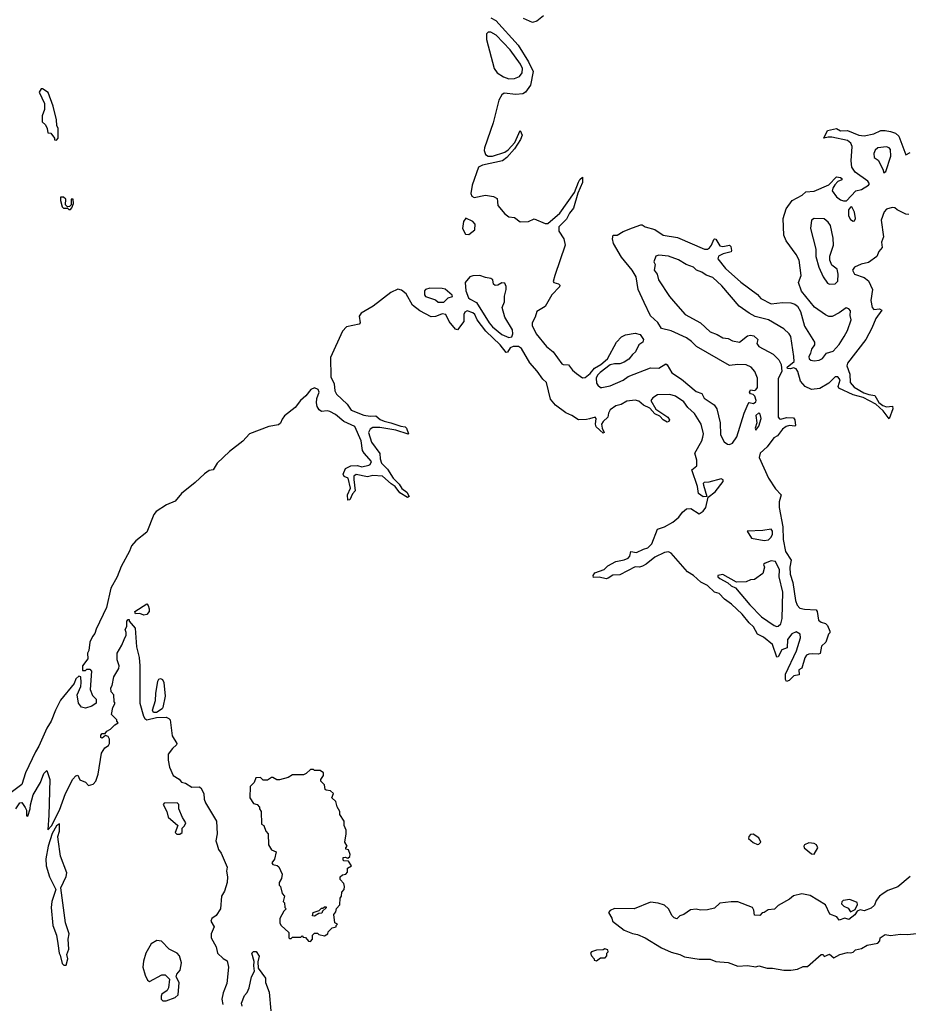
# Model space of a CAD drawing. Extents: x 2219101 to 2444320, y 201258 to 358766.
# Tile 309 of 349: x 2356600 to 2363002, y 302387 to 309478. Entities that reach past the tile are written whole.
import ezdxf

# ---------------------------------------------------------------- set-up
doc = ezdxf.new("R2010")
doc.units = 0

msp = doc.modelspace()

# ---------------------------------------------------------------- linework, layer by layer
at = {"layer": '0CON10XD'}
for points in [[(2360375, 309504.4), (2360325, 309467.5), (2360295, 309456.9), (2360229.4, 309485)], [(2359995, 309490), (2360031.7, 309471.7), (2360191.5, 309295), (2360265.4, 309175), (2360300, 309105), (2360280.7, 309005), (2360245.2, 308954.8), (2360225, 308944), (2360175, 308938.2), (2360091.4, 308948.6), (2360075, 308936.2), (2360052, 308898), (2360010.8, 308735), (2359948.2, 308555), (2359947.3, 308535), (2359956.1, 308506.1), (2359974.7, 308494.7), (2360006.1, 308493.9), (2360095.4, 308524.6), (2360119.6, 308540.4), (2360166.6, 308593.4), (2360205, 308680), (2360221.2, 308645), (2360209.2, 308615), (2360165, 308547.5), (2360109.4, 308485), (2360079.6, 308460.4), (2359935, 308430), (2359905.3, 308414.7), (2359860.3, 308285), (2359851.2, 308225), (2359856.6, 308206.6), (2359875, 308198.2), (2359955, 308213.2), (2360014.2, 308204.2), (2360040, 308190), (2360043.5, 308165), (2360045, 308140), (2360095, 308080), (2360125, 308056.9), (2360165, 308052), (2360205, 308022.9), (2360265, 308024.6), (2360305.7, 308044.3), (2360385, 308008.8), (2360405, 308009.2), (2360490.8, 308085), (2360596.2, 308233.8), (2360625, 308308), (2360635, 308325.8), (2360655, 308342.5), (2360654.3, 308305), (2360621.5, 308228.5), (2360589.6, 308120.4), (2360561.9, 308085), (2360539.4, 308040.6), (2360483.5, 307985), (2360483.5, 307955), (2360520.5, 307900.5), (2360529.8, 307855), (2360456, 307635), (2360442.6, 307592.6), (2360448.8, 307585), (2360482, 307575), (2360490.6, 307565), (2360489.5, 307555), (2360434.2, 307495.8), (2360385, 307412.1), (2360326.2, 307375), (2360314.2, 307335), (2360292, 307295), (2360291.4, 307275), (2360320.4, 307215), (2360394.5, 307124.5), (2360444.7, 307085), (2360505, 307000), (2360515, 306994), (2360555, 306991.2), (2360583.4, 306953.4), (2360610.7, 306930.7), (2360655, 306897.5), (2360675, 306900), (2360709.8, 306930.2), (2360741.4, 306968.6), (2360786.4, 306993.6), (2360834.4, 307035.6), (2360900, 307155), (2360935, 307194), (2360965, 307208.1), (2361035, 307220), (2361070.5, 307210.5), (2361093.8, 307175), (2361090, 307155), (2361061.2, 307135), (2361037.5, 307085), (2361015, 307067.5), (2360988.1, 307031.9), (2360955, 307011.2), (2360925, 307000), (2360885, 306999.4), (2360855, 306991.5), (2360782.8, 306937.2), (2360763.1, 306916.9), (2360753.5, 306895), (2360755, 306860), (2360766, 306846), (2360785, 306830), (2360795, 306828.8), (2360855, 306841.8), (2360947.3, 306882.7), (2360985, 306908.2), (2361145, 306970), (2361205, 306967.3), (2361255, 306999.6), (2361265, 306992.2), (2361298.8, 306935), (2361369.3, 306889.3), (2361475, 306800.6), (2361514.4, 306785), (2361531.3, 306751.3), (2361604.7, 306705), (2361622, 306675), (2361646.7, 306575), (2361649.1, 306489.1), (2361675, 306437.1), (2361699.4, 306420.6), (2361715, 306418.5), (2361735, 306426.9), (2361766.3, 306473.7), (2361820, 306645), (2361848.3, 306711.7), (2361855, 306720), (2361886.4, 306713.6), (2361903.3, 306725), (2361906.2, 306735), (2361896.1, 306766.1), (2361885, 306777.5), (2361865, 306783.3), (2361857.5, 306795), (2361865, 306812.5), (2361895, 306807.5), (2361905, 306812.5), (2361915, 306830), (2361915.8, 306895), (2361897.1, 306945), (2361869.2, 306975), (2361835, 306991.2), (2361774.2, 306994.2), (2361715, 306986.7), (2361476, 307124), (2361440.6, 307160.6), (2361405, 307185.9), (2361295, 307235.8), (2361223.5, 307253.5), (2361196.7, 307296.7), (2361145.6, 307345.6), (2361100.5, 307440.5), (2361056.5, 307535), (2361041.9, 307625), (2361013.3, 307675), (2360936.8, 307766.8), (2360878.2, 307865), (2360871.4, 307898.6), (2360875, 307926.2), (2360905, 307926.4), (2360948.2, 307951.8), (2361015, 307979.7), (2361075, 308000.8), (2361085, 307999.2), (2361105.8, 307985.8), (2361175, 307966.2), (2361235.8, 307925), (2361339, 307909), (2361535, 307824.3), (2361555, 307825.4), (2361569.5, 307835), (2361585.4, 307855), (2361600.6, 307895), (2361605, 307900), (2361615, 307898), (2361645, 307849.1), (2361665, 307845.4), (2361714.4, 307854.4), (2361723.1, 307845), (2361729.4, 307815), (2361725.8, 307805), (2361668, 307792), (2361635.6, 307775), (2361630.9, 307755), (2361685.6, 307685), (2361795, 307586.7), (2361915, 307499.4), (2361939.9, 307469.9), (2362015, 307432), (2362095, 307440.3), (2362155, 307438.3), (2362185, 307428.9), (2362203.5, 307413.5), (2362225.9, 307375), (2362255, 307270.8), (2362326.2, 307155), (2362327.5, 307135), (2362304.1, 307105.9), (2362298.8, 307075), (2362285, 307050), (2362288, 307035), (2362300, 307025), (2362325, 307020.6), (2362360, 307025), (2362385, 307038.8), (2362413.9, 307076.1), (2362460.5, 307089.5), (2362505, 307138.8), (2362540.8, 307195), (2362565, 307240), (2362591.2, 307315), (2362583.6, 307346.4), (2362585, 307380), (2362575, 307396.2), (2362555, 307403.3), (2362504, 307366), (2362455, 307341.2), (2362431, 307341), (2362405, 307351.7), (2362327.1, 307407.1), (2362232.6, 307522.6), (2362211.8, 307585), (2362229.6, 307635), (2362215.8, 307745), (2362195, 307787.5), (2362121.4, 307885), (2362106.6, 307926.6), (2362101.4, 308045), (2362122.7, 308115), (2362164.9, 308175.1), (2362236.5, 308213.5), (2362265, 308238.5), (2362325, 308243.8), (2362430.8, 308289.2), (2362485, 308345.6), (2362515, 308341.2), (2362523.3, 308335), (2362523.3, 308325), (2362495, 308312), (2362471.9, 308288.1), (2362457.5, 308265), (2362453.6, 308245), (2362485, 308203.1), (2362515, 308179.4), (2362535, 308172), (2362556.1, 308173.9), (2362625, 308244.2), (2362665, 308253.8), (2362716.2, 308285), (2362722.5, 308295), (2362711.1, 308315), (2362620.2, 308380.2), (2362594.7, 308414.7), (2362590.8, 308460.9), (2362597.8, 308565), (2362588.7, 308588.7), (2362565, 308606.4), (2362451.3, 308631.3), (2362425, 308632.5), (2362394.3, 308624.3), (2362420.8, 308679.2), (2362485, 308694.4), (2362515, 308676.9), (2362565, 308680.6), (2362645, 308647.1), (2362685, 308641.8), (2362754, 308655), (2362805, 308678.9), (2362835, 308680.5), (2362875, 308672.7), (2362909.7, 308659.7), (2362935, 308640), (2362985, 308504.4), (2363015, 308521.1)], [(2360125, 309052.7), (2360165, 309052.9), (2360201.9, 309068.1), (2360221.4, 309095), (2360222.9, 309125), (2360207.6, 309157.6), (2360135, 309260.8), (2360031.9, 309365), (2359995, 309388.9), (2359975, 309388.6), (2359964.4, 309375), (2359962.9, 309335), (2360017.8, 309125), (2360040.6, 309095), (2360085, 309066.4), (2360125, 309052.7)], [(2356865, 308610), (2356877.5, 308625), (2356876.7, 308695), (2356867.5, 308715), (2356866.1, 308756.1), (2356841.2, 308855), (2356805, 308952.5), (2356765, 308980), (2356755, 308980), (2356740, 308955), (2356778.8, 308875), (2356778.3, 308831.7), (2356762.5, 308785), (2356763, 308743), (2356785, 308720), (2356797.5, 308695), (2356801.7, 308661.7), (2356825, 308660), (2356850, 308625), (2356851.7, 308611.7), (2356865, 308610)], [(2362825, 308374), (2362840, 308385), (2362876.9, 308495), (2362873, 308543), (2362864.3, 308554.3), (2362845, 308562.5), (2362782.5, 308555), (2362762.7, 308537.3), (2362753.3, 308515), (2362757.5, 308485), (2362786.1, 308466.1), (2362820, 308400), (2362825, 308374)], [(2356965, 308110), (2356976.7, 308123.3), (2356987.5, 308155), (2356986, 308186), (2356970, 308185), (2356970, 308145), (2356958.3, 308131.7), (2356945, 308130), (2356930, 308145), (2356932.5, 308185), (2356915, 308200), (2356895, 308200), (2356893.3, 308175), (2356905, 308130), (2356915, 308120), (2356945, 308120), (2356955, 308110), (2356965, 308110)], [(2363005, 308074.3), (2362985, 308076.6), (2362922.5, 308107.5), (2362905, 308123.8), (2362885, 308124.1), (2362845, 308112.1), (2362829.6, 308095), (2362806.2, 308033.8), (2362822.8, 307915), (2362808.7, 307875), (2362813.3, 307836.7), (2362790.7, 307809.3), (2362775, 307771.8), (2362715, 307727.9), (2362662.9, 307717.1), (2362614, 307696), (2362600, 307675), (2362614.7, 307644.7), (2362685, 307620.8), (2362716.3, 307596.3), (2362745.2, 307535), (2362732.2, 307455), (2362742, 307405), (2362755, 307391.5), (2362795.8, 307395.8), (2362812.2, 307385), (2362768.1, 307325), (2362740.2, 307255), (2362695.9, 307174.1), (2362564.6, 307005), (2362559.1, 306985), (2362581.9, 306925), (2362583.9, 306865), (2362611.5, 306831.5), (2362681.6, 306791.6), (2362718.3, 306778.3), (2362762.1, 306772.1), (2362790, 306720), (2362818.2, 306698.2), (2362845, 306689.4), (2362887.5, 306695), (2362890, 306675), (2362865, 306603.3), (2362820.9, 306660.9), (2362768.9, 306708.9), (2362676.4, 306756.4), (2362605, 306777.2), (2362502.5, 306825), (2362496.7, 306835), (2362511.6, 306885), (2362495, 306905.3), (2362475, 306904.6), (2362429.3, 306860.7), (2362365, 306820.6), (2362305, 306814.8), (2362258.8, 306835), (2362226.2, 306875), (2362206.8, 306945), (2362195, 306963.8), (2362175, 306969.7), (2362152.9, 306962.9), (2362131.2, 306965), (2362129.2, 306975), (2362179.4, 307015), (2362178.7, 307051.3), (2362156.7, 307195), (2362144.7, 307215), (2362105, 307252.1), (2361996, 307315), (2361899.6, 307339.6), (2361854.8, 307364.8), (2361784.8, 307414.8), (2361660, 307560), (2361595, 307620.4), (2361545, 307637.5), (2361515, 307659.5), (2361475.7, 307675), (2361455, 307694.5), (2361402.5, 307715), (2361347.2, 307747.3), (2361275.6, 307774.4), (2361205, 307781.2), (2361183.3, 307775), (2361170, 307735), (2361177.5, 307715), (2361171.2, 307675), (2361193.8, 307645), (2361202, 307605), (2361280.8, 307485), (2361324, 307434), (2361394.1, 307354.1), (2361504.3, 307294.3), (2361575, 307229.4), (2361625, 307210.6), (2361665, 307186.9), (2361705, 307181.1), (2361735, 307164.4), (2361785, 307155.5), (2361845, 307200.5), (2361865, 307205.6), (2361889.8, 307199.8), (2361917.5, 307175), (2361910, 307145), (2361925.8, 307125), (2362027.8, 307067.8), (2362068.7, 307028.7), (2362086.1, 306995), (2362090.6, 306945), (2362064.6, 306894.6), (2362064.5, 306615), (2362073.8, 306603.8), (2362085, 306601.5), (2362125, 306613.6), (2362175, 306610.6), (2362184.5, 306595), (2362188.6, 306555), (2362185, 306550.8), (2362145.9, 306555.9), (2362121.4, 306548.6), (2362095, 306528.7), (2362059.5, 306480.5), (2362032.9, 306467.1), (2361985, 306402.7), (2361935.5, 306355), (2361927.1, 306325), (2361995.8, 306175), (2362045, 306098.5), (2362085.5, 306055), (2362072.4, 306005), (2362070.9, 305965), (2362098.1, 305825), (2362100.3, 305735), (2362118.3, 305648.3), (2362159.1, 305585), (2362149.7, 305535), (2362150.9, 305485), (2362170, 305425), (2362190.8, 305295), (2362201.1, 305261.1), (2362219.8, 305239.8), (2362255, 305231.8), (2362337.7, 305227.7), (2362345.8, 305215), (2362355, 305153.8), (2362375, 305138), (2362405, 305130), (2362420, 305115), (2362437.5, 305075), (2362437, 305063), (2362427, 305053), (2362408, 304995), (2362376.2, 304965), (2362366.4, 304913.6), (2362355, 304907.5), (2362315, 304911.9), (2362285, 304908.1), (2362269.6, 304900.4), (2362257.5, 304882.5), (2362235, 304807.5), (2362213.8, 304795), (2362215, 304760), (2362177.6, 304752.4), (2362145, 304720), (2362125, 304712.5), (2362117, 304727), (2362118.6, 304765), (2362196.5, 304933.5), (2362224.5, 305025), (2362223.3, 305053.3), (2362195, 305069.4), (2362164.1, 305055.9), (2362132.5, 305015), (2362130, 304955), (2362091.2, 304938.8), (2362065, 304890), (2362055, 304887.5), (2362025, 304979.2), (2361960.2, 305030.2), (2361915, 305053.3), (2361886.7, 305105), (2361854.8, 305134.8), (2361806.5, 305196.5), (2361729, 305269), (2361678.9, 305305), (2361640, 305345), (2361605, 305355.7), (2361555, 305403.5), (2361507.9, 305427.9), (2361454.6, 305475), (2361412.5, 305502.5), (2361292.7, 305635), (2361275, 305645.3), (2361245, 305640.4), (2361175, 305608.2), (2361114.2, 305555.8), (2361088.2, 305541.8), (2361064.6, 305534.6), (2361033.6, 305536.4), (2360925, 305480), (2360873, 305477), (2360840, 305455), (2360825, 305451.9), (2360775, 305462.5), (2360735, 305460), (2360730.8, 305475), (2360744.7, 305495.3), (2360810.6, 305519.4), (2360838, 305545), (2360894, 305575), (2360955, 305586.9), (2360985, 305600), (2360995.6, 305615), (2361002.5, 305647.5), (2361045, 305640), (2361094.3, 305665)], [(2362605, 308026.7), (2362615, 308030), (2362622, 308045), (2362615, 308092.5), (2362595, 308130), (2362585, 308127.5), (2362571.7, 308108.3), (2362572.5, 308065), (2362585, 308038.8), (2362605, 308026.7)], [(2359835, 307930.9), (2359879.4, 307965), (2359880.9, 308005), (2359865.6, 308025), (2359815, 308047.2), (2359797.5, 308025), (2359790.4, 307975), (2359812.4, 307932.4), (2359835, 307930.9)], [(2362435, 307572.7), (2362475, 307574.5), (2362494.5, 307595.5), (2362497.8, 307645), (2362490, 307680), (2362450.4, 307710.4), (2362435.9, 307745), (2362436.3, 307773.7), (2362463.1, 307855), (2362460, 307905), (2362441.2, 307995), (2362425, 308020.5), (2362395, 308044.4), (2362324.3, 308045.7), (2362306.1, 308033.9), (2362298, 307975), (2362335.7, 307825), (2362336.6, 307773.4), (2362356.8, 307695), (2362389.5, 307625), (2362420.9, 307580.9), (2362435, 307572.7)], [(2360125, 307188.8), (2360145, 307192.9), (2360153.8, 307215), (2360149.5, 307245), (2360096.2, 307335), (2360076.9, 307405), (2360092.7, 307445), (2360093.6, 307486.4), (2360105.3, 307534.7), (2360104.6, 307555.4), (2360095, 307579.1), (2360075, 307582.9), (2360045, 307565.7), (2360025, 307563.1), (2360013.5, 307573.5), (2360008.1, 307605), (2359994.5, 307614.5), (2359955, 307620.3), (2359915, 307634.6), (2359865, 307632.9), (2359842.5, 307625), (2359808.8, 307585), (2359814.5, 307525), (2359834.1, 307475), (2359845, 307463.8), (2359892.1, 307442.1), (2359981.6, 307295), (2360006, 307265), (2360075, 307211.5), (2360125, 307188.8)], [(2361094.3, 305665), (2361125.8, 305674.2), (2361155, 305701.9), (2361195, 305808.8), (2361245, 305826.2), (2361305, 305859.1), (2361348.2, 305895), (2361375, 305930.9), (2361405, 305955.5), (2361435, 305957.3), (2361495, 305919.2), (2361525, 305937.5), (2361544.5, 305965.5), (2361560.7, 306039.3), (2361611.7, 306078.3), (2361667.7, 306152.3), (2361668.9, 306165), (2361655, 306171.8), (2361565, 306146.3), (2361532.5, 306145), (2361525, 306137.5), (2361525.6, 306125), (2361550, 306045), (2361525, 306041.9), (2361491.4, 306065), (2361483.5, 306115), (2361442.1, 306235), (2361478.9, 306265), (2361477.8, 306305), (2361463.3, 306355), (2361513.7, 306445), (2361522.4, 306472.4), (2361525.8, 306495.8), (2361508.8, 306565), (2361461.3, 306641.3), (2361415, 306684.5), (2361385, 306724.5), (2361325, 306765.6), (2361285, 306777.5), (2361195, 306775.8), (2361161.2, 306755), (2361147.5, 306735), (2361182.2, 306672.2), (2361270.6, 306615), (2361280.8, 306595), (2361276.2, 306585), (2361265, 306580), (2361235.7, 306595), (2361211.6, 306621.6), (2361175, 306640), (2361140.9, 306680.9), (2361095, 306702.6), (2361059.9, 306729.9), (2361035, 306738.7), (2360975, 306731.6), (2360933.6, 306706.4), (2360895, 306695.7), (2360855, 306667.5), (2360842.3, 306645), (2360837.1, 306615), (2360804.7, 306585), (2360792.9, 306565), (2360796.7, 306536.7), (2360811.2, 306505), (2360805, 306500), (2360752.5, 306545), (2360748.2, 306565), (2360752.7, 306605), (2360747.1, 306615), (2360705, 306603.8), (2360685, 306597.3), (2360625, 306595.3), (2360577, 306627), (2360535, 306645.3), (2360461.5, 306701.5), (2360425.3, 306745), (2360395, 306864.4), (2360368.5, 306888.5), (2360327.7, 306947.7), (2360275, 307006.4), (2360215, 307109.6), (2360195, 307124.7), (2360155.3, 307124.7), (2360133.3, 307115), (2360115, 307083.3), (2360105, 307080.8), (2360062.5, 307135), (2359958.6, 307235), (2359896.9, 307316.9), (2359879.2, 307355), (2359865, 307367.6), (2359825, 307380), (2359807.5, 307372.5), (2359799.5, 307355), (2359800, 307305), (2359753.9, 307243.9), (2359739.1, 307249.1), (2359693.9, 307303.9), (2359669.2, 307355), (2359645, 307359.6), (2359627.7, 307352.3), (2359595, 307339.5), (2359565, 307338.9), (2359482, 307382), (2359431.3, 307421.3), (2359385, 307504), (2359350.9, 307530.9), (2359325, 307536.4), (2359275, 307513.1), (2359145.6, 307414.4), (2359060.5, 307365), (2359045, 307342.5), (2359053.8, 307295), (2359046.5, 307285), (2358955.8, 307265), (2358924.7, 307235), (2358840, 307045), (2358842.5, 306905), (2358864.7, 306854.7), (2358870.3, 306805), (2358881.5, 306781.5), (2358959.5, 306709.5), (2358987.1, 306665), (2359079.7, 306629.7), (2359125, 306622.2), (2359165.8, 306625.8), (2359197.9, 306597.9), (2359225.4, 306585.4), (2359275, 306575.5), (2359345, 306550), (2359376.5, 306546.5), (2359387, 306537), (2359402.5, 306495), (2359398, 306492), (2359311.2, 306521.2), (2359195, 306540.6), (2359145, 306541.2), (2359125, 306528), (2359113.1, 306505), (2359135, 306436.2), (2359194, 306354), (2359197.5, 306315), (2359207.8, 306285), (2359250.5, 306240.5), (2359291.9, 306175), (2359335, 306132), (2359352.5, 306102.5), (2359390, 306075), (2359406.7, 306043.3), (2359395, 306036.7), (2359339.7, 306069.7), (2359306.5, 306116.5), (2359275.4, 306135.4), (2359215, 306190), (2359145, 306194), (2359105, 306186), (2359025, 306203.1), (2359008.5, 306191.5), (2359006.4, 306166.4), (2359016.2, 306085), (2358997.7, 306062.3), (2358979.1, 306020.9), (2358965, 306017.5), (2358961.5, 306055), (2358984.3, 306105), (2358966, 306175), (2358938.3, 306188.3), (2358930, 306205), (2358947.5, 306245), (2358986.4, 306263.6), (2359035, 306266), (2359065, 306258.6), (2359115, 306269.5), (2359125.6, 306275), (2359134.2, 306295), (2359080.8, 306355), (2359070, 306375), (2359060.6, 306445), (2359015, 306549.1), (2358934.4, 306584.4), (2358874.4, 306635), (2358835, 306657.1), (2358815, 306661.5), (2358775, 306656.2), (2358757.9, 306667.9), (2358743.2, 306693.2), (2358737.8, 306717.7), (2358740.8, 306749.2), (2358757.6, 306795), (2358750.9, 306815), (2358725, 306825.7), (2358697.9, 306815), (2358661.6, 306768.4), (2358623.3, 306735), (2358585.7, 306684.3), (2358508.5, 306625), (2358491.7, 306601.7), (2358479.1, 306570.9), (2358465, 306560.6), (2358395, 306548.8), (2358255, 306494.4), (2358207.3, 306442.7), (2358111.9, 306368.1), (2358023.8, 306285), (2357995, 306235.5), (2357965, 306230.9), (2357932.6, 306207.4), (2357865, 306143.6), (2357764.7, 306065.3), (2357720.2, 306009.8), (2357658.4, 305985), (2357584.3, 305935.7), (2357567.7, 305915), (2357515, 305786.7), (2357435.8, 305725), (2357405, 305689.2), (2357390.5, 305649.5), (2357330.3, 305539.7), (2357302.5, 305465), (2357257.5, 305385), (2357225.9, 305244.1), (2357150.5, 305089.5), (2357141.7, 305058.3), (2357123.8, 305035), (2357106.2, 304995), (2357097.5, 304935), (2357087.5, 304915), (2357090, 304875), (2357053.3, 304825), (2357051.7, 304791.7), (2357075, 304790), (2357085, 304800), (2357105, 304800), (2357117, 304787), (2357106.7, 304655), (2357125, 304610), (2357150, 304585), (2357150, 304555), (2357120, 304535), (2357075, 304520), (2357046.4, 304526.4), (2357023.3, 304555), (2357013.3, 304615), (2357040, 304675), (2357042.5, 304705), (2357040, 304745), (2357025, 304750), (2357005, 304730), (2356992.5, 304697.5), (2356895, 304576.7), (2356858, 304505), (2356828, 304425), (2356796.2, 304375), (2356738.8, 304245), (2356714, 304205), (2356641.2, 304055), (2356615, 303970), (2356530, 303905)], [(2359615, 307442.5), (2359655, 307444.4), (2359686.7, 307475), (2359717.5, 307485), (2359716, 307495), (2359665, 307536.7), (2359645, 307542.2), (2359555, 307543.6), (2359525, 307535.4), (2359517.8, 307525), (2359516.6, 307496.6), (2359523, 307483), (2359595, 307459.2), (2359615, 307442.5)], [(2361905, 306522.5), (2361925, 306550), (2361942.5, 306605), (2361935, 306637.5), (2361925, 306647.5), (2361903.9, 306626.1), (2361910, 306575), (2361900, 306535), (2361905, 306522.5)], [(2361963.9, 305726.1), (2361995, 305732), (2362015, 305751.2), (2362025, 305772.5), (2362024, 305795), (2362015, 305808.8), (2361955, 305798.1), (2361842.5, 305795), (2361872.5, 305745), (2361963.9, 305726.1)], [(2362055, 305106.7), (2362065, 305110), (2362084, 305126), (2362093.6, 305166.4), (2362098.9, 305355), (2362071.1, 305465), (2362073.6, 305515), (2362045, 305575.7), (2362015, 305580.8), (2361970, 305565), (2361960, 305555), (2361966.7, 305535), (2361955, 305490), (2361895, 305446.2), (2361865, 305443.3), (2361835, 305430), (2361765, 305427.5), (2361665, 305482.5), (2361630, 305475), (2361630, 305465), (2361645, 305453.8), (2361701.2, 305421.2), (2361725, 305400), (2361756.4, 305386.4), (2361860, 305265), (2361945, 305178), (2362035, 305113.8), (2362055, 305106.7)], [(2357495, 305190), (2357465, 305202.5), (2357435, 305200), (2357430, 305215), (2357515, 305270), (2357525, 305260), (2357533.3, 305235), (2357533.3, 305215), (2357515, 305193.3), (2357495, 305190)], [(2356572.5, 303795), (2356601.7, 303838.3), (2356615, 303840), (2356640, 303805), (2356650, 303785), (2356650, 303745), (2356658.3, 303741.7), (2356676.4, 303793.6), (2356677, 303823), (2356697.5, 303895), (2356750, 303985), (2356775, 304050), (2356795, 304070), (2356816.2, 304005), (2356811.2, 303748.8), (2356803.3, 303643.3), (2356828.8, 303671.2), (2356885.7, 303785), (2356930.6, 303905), (2356982.6, 304007.4), (2357005, 304033.3), (2357018.3, 304038.3), (2357034.1, 304004.1), (2357075, 303987.5), (2357095, 303963.3), (2357128.3, 303971.7), (2357148.8, 303995), (2357166, 304045), (2357188.8, 304195), (2357213.3, 304235), (2357239.3, 304250.7), (2357247.5, 304265), (2357246.7, 304296.7), (2357236.4, 304316.4), (2357218.3, 304321.7), (2357194, 304304), (2357185, 304307.5), (2357184.4, 304325), (2357195, 304337.5), (2357215, 304337.5), (2357227.5, 304355), (2357255, 304367.5), (2357285, 304400), (2357310, 304415), (2357300, 304425), (2357300, 304435), (2357262.5, 304475), (2357270, 304525), (2357287.5, 304555), (2357280, 304565), (2357277.5, 304615), (2357258.3, 304638.3), (2357257.5, 304665), (2357267, 304683), (2357277.5, 304745), (2357313.3, 304805), (2357316.7, 304825), (2357303, 304867), (2357302.5, 304915), (2357336.7, 304973.3), (2357352.5, 305015), (2357366.7, 305045), (2357367.5, 305065), (2357360, 305085), (2357371.7, 305108.3), (2357373, 305147), (2357381.7, 305158.3), (2357388.3, 305158.3), (2357390, 305145), (2357432.5, 305095), (2357440.5, 304960.5), (2357460, 304885), (2357466, 304825), (2357466, 304555), (2357492.3, 304462.3), (2357502.5, 304445), (2357516.4, 304436.4), (2357585, 304451.4), (2357654.3, 304454.3), (2357675.5, 304445.5), (2357684, 304435), (2357699.5, 304319.5), (2357732.5, 304265), (2357730, 304255), (2357700.7, 304229.3), (2357670.7, 304189.3), (2357670, 304145), (2357680, 304095), (2357705.9, 304035.9), (2357749.3, 304009.3), (2357765, 303987.5), (2357795, 303980), (2357840.7, 303950.7), (2357893.6, 303953.6), (2357905, 303946.7), (2357925.6, 303905), (2357929.2, 303865), (2357938.8, 303838.8), (2358018, 303705), (2358022, 303615), (2358013.8, 303565), (2358022, 303535), (2358031.4, 303501.4), (2358052, 303475), (2358096, 303375), (2358090, 303345), (2358098, 303305), (2358093.8, 303265), (2358075, 303202.5), (2358053.8, 303165), (2358046.2, 303075), (2358015, 303026.7), (2357985, 303004), (2357978.1, 302985), (2358001.2, 302945), (2357980, 302895), (2357980, 302865), (2358015, 302800), (2358026.4, 302756.4), (2358067, 302717), (2358095, 302700), (2358103.3, 302655), (2358093, 302537), (2358065, 302470), (2358057.5, 302425), (2358062.5, 302385)], [(2357565, 304488), (2357555.9, 304505.9), (2357578.6, 304575), (2357580, 304625), (2357596.2, 304715), (2357602.3, 304727.7), (2357615, 304733.3), (2357630, 304725), (2357639.2, 304705), (2357647.1, 304605), (2357632, 304525), (2357625.8, 304515), (2357585, 304488.1), (2357565, 304488)], [(2358695, 302840), (2358710, 302855), (2358710, 302885), (2358725, 302900), (2358745, 302900), (2358755, 302890), (2358795, 302880), (2358820, 302895), (2358821.7, 302908.3), (2358851.7, 302938.3), (2358880, 302945), (2358880, 302955), (2358890, 302965), (2358870, 302975), (2358862.5, 303035), (2358877, 303053), (2358883, 303077), (2358907, 303103), (2358908.3, 303151.7), (2358917.5, 303165), (2358920, 303195), (2358937.5, 303215), (2358940, 303235), (2358936.2, 303256.2), (2358910, 303285), (2358910, 303305), (2358925, 303320), (2358950, 303325), (2358961.7, 303338.3), (2358961.7, 303368.3), (2358990, 303385), (2358968.3, 303418.3), (2358935, 303420), (2358930, 303425), (2358930, 303445), (2358945, 303447.5), (2358965, 303440), (2358978.3, 303451.7), (2358980, 303465), (2358968.3, 303498.3), (2358950, 303505), (2358950, 303515), (2358960, 303525), (2358942.5, 303555), (2358953.3, 303615), (2358951.7, 303641.7), (2358937.5, 303675), (2358937, 303707), (2358907.5, 303755), (2358907.5, 303775), (2358888.3, 303808.3), (2358878.3, 303848.3), (2358850, 303875), (2358860, 303905), (2358840, 303925), (2358808.3, 303928.3), (2358800, 303935), (2358797, 303967), (2358770, 303995), (2358770, 304005), (2358790, 304035), (2358790, 304055), (2358765, 304070), (2358725, 304070), (2358717, 304077), (2358695, 304077.5), (2358665, 304050), (2358645, 304040), (2358565, 304040), (2358535, 304020), (2358473, 304003), (2358453, 304003), (2358425, 304020), (2358415, 304020), (2358385, 304000), (2358355, 304000), (2358335, 304020), (2358301.7, 304018.3), (2358290, 303985), (2358260, 303955), (2358257.5, 303875), (2358284.1, 303834.1), (2358310, 303825), (2358327, 303807), (2358327.5, 303795), (2358340, 303775), (2358342.5, 303685), (2358360, 303675), (2358373.3, 303633.3), (2358390, 303615), (2358392.5, 303535), (2358415, 303500), (2358447.5, 303485), (2358437, 303433), (2358417.5, 303405), (2358423.9, 303393.9), (2358455, 303387.5), (2358466.4, 303376.4), (2358490, 303325), (2358487, 303293), (2358470, 303265), (2358470, 303245), (2358480, 303235), (2358490, 303185), (2358507, 303167), (2358498.3, 303128.3), (2358507, 303117), (2358510, 303085), (2358520, 303075), (2358503, 303057), (2358474.1, 303005.9), (2358475, 302972.5), (2358483.3, 302955), (2358540, 302905), (2358540, 302865), (2358545, 302860), (2358555, 302860), (2358565, 302870), (2358625, 302870), (2358635, 302880), (2358641.7, 302871.7), (2358658.3, 302868.3), (2358681.7, 302841.7), (2358695, 302840)], [(2357755, 303612.5), (2357770, 303625), (2357770, 303655), (2357788.3, 303671.7), (2357796.7, 303695), (2357773, 303733), (2357747.5, 303795), (2357747.5, 303825), (2357735, 303837.5), (2357640, 303835), (2357633.3, 303825), (2357660, 303775), (2357670, 303735), (2357740, 303675), (2357720, 303625), (2357733, 303613), (2357755, 303612.5)], [(2356918.3, 302668.3), (2356935, 302670), (2356946.7, 302715), (2356940, 302745), (2356953.8, 302785), (2356950, 302855), (2356956, 302895), (2356930.8, 302975), (2356896.7, 303225), (2356935, 303307.5), (2356939.2, 303335), (2356894, 303455), (2356876.2, 303575), (2356876, 303595), (2356888, 303635), (2356886.4, 303686.4), (2356865, 303672.5), (2356832.9, 303617.1), (2356804.5, 303525.5), (2356787.5, 303435), (2356790.8, 303385), (2356814.2, 303305), (2356860, 303215), (2356832.1, 303127.9), (2356827.5, 303085), (2356840, 302955), (2356866.2, 302885), (2356874.2, 302824.2), (2356883.3, 302755), (2356891.7, 302741.7), (2356905, 302680), (2356918.3, 302668.3)], [(2361915, 303537.5), (2361925, 303540), (2361940, 303555), (2361925.9, 303585.9), (2361885, 303612.5), (2361865, 303610), (2361852.5, 303595), (2361851.7, 303581.7), (2361885, 303552.5), (2361915, 303537.5)], [(2362325, 303467.5), (2362350.6, 303515), (2362340.8, 303535), (2362324.4, 303544.4), (2362285, 303549.5), (2362254.3, 303535.7), (2362248.8, 303525), (2362252.5, 303515), (2362305, 303471.2), (2362325, 303467.5)], [(2363015, 303306.7), (2362927.8, 303232.2), (2362855, 303207.5), (2362821.2, 303185), (2362794, 303165), (2362771.2, 303135), (2362758.3, 303101.7), (2362735, 303080), (2362685, 303061.2), (2362655, 303066.7), (2362633.3, 303056.7), (2362617.7, 303032.3), (2362575, 302997.5), (2362545, 303007.5), (2362505, 302993.3), (2362486.4, 303016.4), (2362437, 303037), (2362405, 303102.5), (2362295, 303170), (2362235, 303183.3), (2362175, 303167.5), (2362147.5, 303145), (2362065, 303098.8), (2362037.5, 303072.5), (2361993.2, 303066.8), (2361965, 303047.5), (2361950, 303045), (2361933, 303027), (2361895, 303030), (2361890, 303065), (2361880, 303085), (2361775, 303126.2), (2361726.1, 303126.1), (2361645, 303116.2), (2361605, 303080), (2361555, 303066.7), (2361506.1, 303066.1), (2361475, 303073.3), (2361433.6, 303066.4), (2361385, 303033.3), (2361356.7, 303023.3), (2361335, 303003.8), (2361315, 303010), (2361300, 303025), (2361275.8, 303075.8), (2361245, 303100), (2361200, 303115), (2361145, 303123.8), (2361026.4, 303073.6), (2360885, 303076.7), (2360855, 303062.5), (2360842.5, 303047.5), (2360867, 303007), (2360870, 302985), (2360955, 302920), (2361015, 302896.7), (2361050.5, 302890.5), (2361106, 302866), (2361225, 302794), (2361295, 302762), (2361355.8, 302745.8), (2361389.7, 302729.7), (2361495, 302712.9), (2361575, 302712), (2361615, 302694.4), (2361705, 302687.1), (2361775, 302662.5), (2361845, 302667.5), (2361905, 302658), (2361925, 302663.8), (2361985, 302647.5), (2362025, 302647.1), (2362105, 302632)], [(2362585, 303052.5), (2362620, 303070), (2362637.5, 303105), (2362635, 303120), (2362580.7, 303140.7), (2362532.5, 303135), (2362523.3, 303125), (2362521.7, 303111.7), (2362537.5, 303095), (2362569.3, 303079.3), (2362585, 303052.5)], [(2358725, 303022.5), (2358710, 303025), (2358715, 303047.5), (2358758.3, 303061.7), (2358775, 303080), (2358785, 303080), (2358795, 303090), (2358808.3, 303088.3), (2358808.3, 303081.7), (2358781.7, 303058.3), (2358776.4, 303043.6), (2358755, 303040), (2358725, 303022.5)], [(2357631.7, 302411.7), (2357655, 302412.5), (2357720, 302435), (2357742.5, 302455), (2357750, 302545), (2357727.5, 302585), (2357732.5, 302605), (2357757, 302633), (2357766.2, 302685), (2357751.2, 302735), (2357735.7, 302755.7), (2357677.5, 302785), (2357620.7, 302840.7), (2357587, 302847), (2357547.6, 302822.4), (2357508.6, 302755), (2357491.3, 302698.7), (2357488.1, 302655), (2357505, 302597.5), (2357521.7, 302561.7), (2357535, 302552.5), (2357625, 302600), (2357648.3, 302598.3), (2357678.3, 302568.3), (2357672.5, 302505), (2357663, 302487), (2357625, 302460), (2357620, 302445), (2357620, 302425), (2357631.7, 302411.7)], [(2362105, 302632), (2362155, 302634), (2362205, 302640.6), (2362245, 302660), (2362275, 302660), (2362375, 302746.7), (2362390, 302745), (2362395, 302732.5), (2362435, 302747.5), (2362465, 302722.5), (2362510, 302745), (2362565, 302760), (2362585, 302757.5), (2362605, 302763.3), (2362621.2, 302778.8), (2362665, 302790), (2362705, 302812.5), (2362781.7, 302828.3), (2362797, 302843), (2362800, 302865), (2362835, 302890), (2362875, 302882.5), (2362947, 302893), (2362995, 302890), (2363063, 302897)], [(2358203, 302373), (2358197.5, 302395), (2358219.3, 302450.7), (2358238.3, 302471.7), (2358253.8, 302505), (2358270, 302585), (2358292.5, 302625), (2358286.7, 302665), (2358290, 302695), (2358272.5, 302755), (2358285, 302767.5), (2358305, 302766.7), (2358326.4, 302733.6), (2358317, 302693), (2358318.3, 302648.3), (2358371.2, 302575), (2358370, 302545), (2358397.5, 302475), (2358408.9, 302338.9)], [(2360755, 302700), (2360785, 302722.5), (2360818.3, 302721.7), (2360830, 302735), (2360830, 302755), (2360840, 302765), (2360838.3, 302778.3), (2360815, 302787.5), (2360805, 302780), (2360755, 302777.5), (2360720, 302765), (2360712.5, 302755), (2360720, 302735), (2360740, 302715), (2360740, 302705), (2360755, 302700)]]:
    msp.add_lwpolyline(points, dxfattribs=at)

doc.saveas('drawing.dxf')
